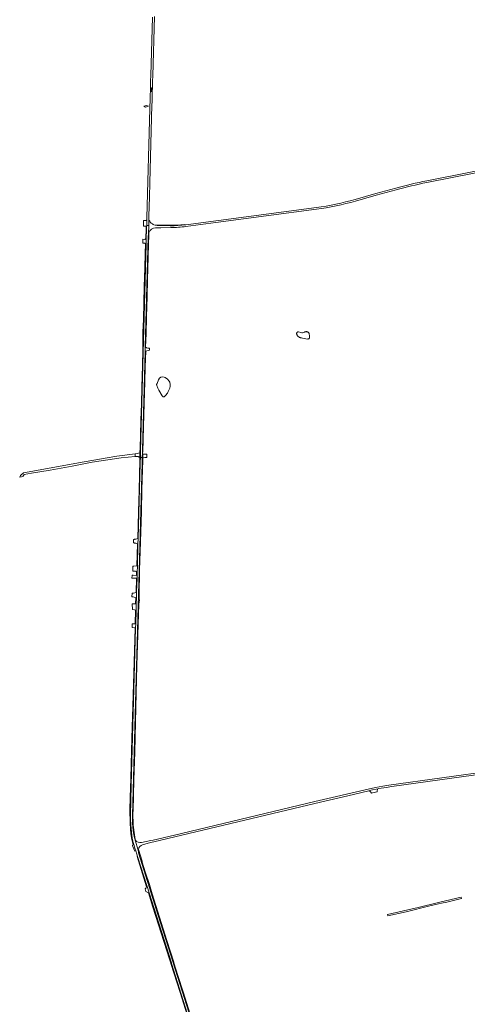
# Model space of a CAD drawing. Header units: metres. Extents: x 166325 to 190320, y 381923 to 404576.
# Tile 839 of 1056: x 173527 to 174244, y 398494 to 400074. Entities that reach past the tile are written whole.
import ezdxf

# ---------------------------------------------------------------- set-up
doc = ezdxf.new("R2010")
doc.units = ezdxf.units.M
for name, color, linetype, lineweight in [('B-WE-OG-WATER_MEER-GV', 8, 'Continuous', 18), ('B-WE-VH-VERHARDING_ASFALT-GV', 8, 'Continuous', 18), ('B-WE-VH-VERHARDING_BETON-GV', 8, 'Continuous', 18), ('B-WE-VH-VERHARDING_BETONSTRAATSTEEN-GV', 8, 'Continuous', 18), ('B-WE-VH-VERHARDING_FUNDERING_ZAND-GV', 8, 'Continuous', 18), ('B-WE-VH-VERHARDING_HALFVERHARDING-GV', 8, 'Continuous', 18)]:
    doc.layers.add(name, color=color, linetype=linetype, lineweight=lineweight)

msp = doc.modelspace()

# ---------------------------------------------------------------- linework, layer by layer
at = {"layer": 'B-WE-OG-WATER_MEER-GV', "flags": 128}
for points in [[(173991.323, 399566.55), (173990.632, 399570.043), (173990.553, 399570.266), (173990.295, 399570.827), (173989.967, 399571.351), (173989.574, 399571.828), (173989.123, 399572.25), (173988.621, 399572.61), (173988.077, 399572.903), (173987.499, 399573.123), (173986.898, 399573.266), (173986.283, 399573.331), (173985.666, 399573.316), (173985.055, 399573.222), (173984.462, 399573.049), (173983.895, 399572.801), (173983.366, 399572.482), (173982.776, 399572.244), (173981.44, 399571.752), (173979.89, 399571.652), (173978.84, 399571.594), (173977.102, 399571.847), (173973.666, 399572.887), (173973.248, 399572.944), (173972.791, 399572.929), (173972.343, 399572.835), (173971.919, 399572.664), (173971.531, 399572.422), (173971.191, 399572.117), (173970.909, 399571.757), (173970.695, 399571.353), (173970.553, 399570.918), (173970.49, 399570.466), (173970.506, 399570.009), (173970.602, 399569.562), (173970.773, 399569.138), (173970.9, 399568.772), (173971.222, 399568.025), (173971.616, 399567.313), (173972.077, 399566.643), (173972.602, 399566.021), (173973.186, 399565.454), (173973.822, 399564.947), (173974.505, 399564.505), (173975.228, 399564.133), (173975.985, 399563.833), (173976.767, 399563.608), (173977.567, 399563.462), (173978.378, 399563.394), (173980.018, 399563.026), (173982.544, 399562.478), (173985.127, 399561.914), (173988.284, 399561.506), (173988.717, 399561.519), (173989.198, 399561.609), (173989.658, 399561.776), (173990.084, 399562.015), (173990.466, 399562.321), (173990.794, 399562.684), (173991.057, 399563.097), (173991.25, 399563.546), (173991.368, 399564.021), (173991.406, 399564.509), (173991.373, 399565.444)], [(173991.323, 399566.55), (173990.632, 399570.043), (173990.553, 399570.266), (173990.295, 399570.827), (173989.967, 399571.351), (173989.574, 399571.828), (173989.123, 399572.25), (173988.621, 399572.61), (173988.077, 399572.903), (173987.499, 399573.123), (173986.898, 399573.266), (173986.283, 399573.331), (173985.666, 399573.316), (173985.055, 399573.222), (173984.462, 399573.049), (173983.895, 399572.801), (173983.366, 399572.482), (173982.776, 399572.244), (173981.44, 399571.752), (173979.89, 399571.652), (173978.84, 399571.594), (173977.102, 399571.847), (173973.666, 399572.887), (173973.248, 399572.944), (173972.791, 399572.929), (173972.343, 399572.835), (173971.919, 399572.664), (173971.531, 399572.422), (173971.191, 399572.117), (173970.909, 399571.757), (173970.695, 399571.353), (173970.553, 399570.918), (173970.49, 399570.466), (173970.506, 399570.009), (173970.602, 399569.562), (173970.773, 399569.138), (173970.9, 399568.772), (173971.222, 399568.025), (173971.616, 399567.313), (173972.077, 399566.643), (173972.602, 399566.021), (173973.186, 399565.454), (173973.822, 399564.947), (173974.505, 399564.505), (173975.228, 399564.133), (173975.985, 399563.833), (173976.767, 399563.608), (173977.567, 399563.462), (173978.378, 399563.394), (173980.018, 399563.026), (173982.544, 399562.478), (173985.127, 399561.914), (173988.284, 399561.506), (173988.717, 399561.519), (173989.198, 399561.609), (173989.658, 399561.776), (173990.084, 399562.015), (173990.466, 399562.321), (173990.794, 399562.684), (173991.057, 399563.097), (173991.25, 399563.546), (173991.368, 399564.021), (173991.406, 399564.509), (173991.373, 399565.444)], [(173768.045, 399488.338), (173767.338, 399492.058), (173766.244, 399494.083), (173763.518, 399496.861), (173759.713, 399499.511), (173758.161, 399500.294), (173756.229, 399500.881), (173752.968, 399500.442), (173750.648, 399498.913), (173749.128, 399495.81), (173746.771, 399490.296), (173746.127, 399488.479), (173746.204, 399486.827), (173747.835, 399482.491), (173749.486, 399479.405), (173754.89, 399470.399), (173756.813, 399468.909), (173757.91, 399468.564), (173758.729, 399469.17), (173759.217, 399469.778), (173760.345, 399471.033), (173763.345, 399474.737), (173764.78, 399477.196), (173767.114, 399482.521), (173767.868, 399485.967)], [(173768.045, 399488.338), (173767.338, 399492.058), (173766.244, 399494.083), (173763.518, 399496.861), (173759.713, 399499.511), (173758.161, 399500.294), (173756.229, 399500.881), (173752.968, 399500.442), (173750.648, 399498.913), (173749.128, 399495.81), (173746.771, 399490.296), (173746.127, 399488.479), (173746.204, 399486.827), (173747.835, 399482.491), (173749.486, 399479.405), (173754.89, 399470.399), (173756.813, 399468.909), (173757.91, 399468.564), (173758.729, 399469.17), (173759.217, 399469.778), (173760.345, 399471.033), (173763.345, 399474.737), (173764.78, 399477.196), (173767.114, 399482.521), (173767.868, 399485.967)]]:
    msp.add_lwpolyline(points, close=True, dxfattribs=at)
at = {"layer": 'B-WE-VH-VERHARDING_ASFALT-GV', "flags": 128}
for points in [[(173739.354, 400078.01), (173736.745, 399984.107), (173736.514, 399975.675), (173736.378, 399969.696), (173736.255, 399964.783), (173736.045, 399958.662), (173735.909, 399954.313), (173735.804, 399950.048), (173735.744, 399947.631), (173735.583, 399942.051), (173735.419, 399936.359), (173735.285, 399931.55), (173730.4, 399756.06), (173730.325, 399752.491), (173730.301, 399751.346), (173730.144, 399743.88), (173733.395, 399743.825), (173733.681, 399753.763), (173733.58, 399754.593), (173733.59, 399758.782), (173734.483, 399789.811), (173735.13, 399812.312), (173738.565, 399937.305), (173738.666, 399942.025), (173738.792, 399947.931), (173738.854, 399950.023), (173738.994, 399954.741), (173739.008, 399957.984), (173739.01, 399958.579), (173739.197, 399964.645), (173739.252, 399965.912), (173739.393, 399969.161), (173739.535, 399975.078), (173739.845, 399983.878), (173742.457, 400078.921)], [(173739.354, 400078.01), (173736.745, 399984.107), (173736.514, 399975.675), (173736.378, 399969.696), (173736.255, 399964.783), (173736.045, 399958.662), (173735.909, 399954.313), (173735.804, 399950.048), (173735.744, 399947.631), (173735.583, 399942.051), (173735.419, 399936.359), (173735.285, 399931.55), (173730.4, 399756.06), (173730.325, 399752.491), (173730.301, 399751.346), (173730.144, 399743.88), (173733.395, 399743.825), (173733.681, 399753.763), (173733.58, 399754.593), (173733.59, 399758.782), (173734.483, 399789.811), (173735.13, 399812.312), (173738.565, 399937.305), (173738.666, 399942.025), (173738.792, 399947.931), (173738.854, 399950.023), (173738.994, 399954.741), (173739.008, 399957.984), (173739.01, 399958.579), (173739.197, 399964.645), (173739.252, 399965.912), (173739.393, 399969.161), (173739.535, 399975.078), (173739.845, 399983.878), (173742.457, 400078.921)], [(174179.311, 399812.61), (174409.8, 399858.02), (174411.118, 399858.183), (174422.656, 399860.433), (174422.423, 399863.806), (174415.657, 399862.51), (174409.811, 399861.39), (174399.841, 399859.07), (174179.381, 399815.39)], [(174179.311, 399812.61), (174409.8, 399858.02), (174411.118, 399858.183), (174422.656, 399860.433), (174422.423, 399863.806), (174415.657, 399862.51), (174409.811, 399861.39), (174399.841, 399859.07), (174179.381, 399815.39)], [(174129.38, 399803.722), (174097.401, 399794.89), (174064.271, 399785.49)], [(174129.38, 399803.722), (174097.401, 399794.89), (174064.271, 399785.49)], [(174098.121, 399792.28), (174129.971, 399801.032)], [(174098.121, 399792.28), (174129.971, 399801.032)], [(174065.041, 399782.8), (174098.121, 399792.28)], [(174065.041, 399782.8), (174098.121, 399792.28)], [(174002.281, 399772.361), (173792.67, 399744.912)], [(174002.281, 399772.361), (173792.67, 399744.912)], [(173793.002, 399742.044), (173841, 399748.411), (174002.321, 399769.621)], [(173793.002, 399742.044), (173841, 399748.411), (174002.321, 399769.621)], [(173733.781, 399752.94), (173733.681, 399753.763), (173733.395, 399743.825), (173733, 399730.093), (173733.247, 399730.994), (173733.601, 399732.075)], [(173733.781, 399752.94), (173733.681, 399753.763), (173733.395, 399743.825), (173733, 399730.093), (173733.247, 399730.994), (173733.601, 399732.075)], [(173737.391, 399747.502), (173736.779, 399748.069)], [(173737.391, 399747.502), (173736.779, 399748.069)], [(173743.892, 399744.162), (173741.622, 399744.935)], [(173743.892, 399744.162), (173741.622, 399744.935)], [(173744.408, 399739.805), (173752.66, 399740.09), (173768.919, 399740.298)], [(173744.408, 399739.805), (173752.66, 399740.09), (173768.919, 399740.298)], [(173767.803, 399743.162), (173756, 399743.533)], [(173823.15, 398401.09), (173772.826, 398560.683), (173772.592, 398561.427), (173748.78, 398636.942), (173717.22, 398737.161), (173716.879, 398739.178), (173711.055, 398759.58), (173710.593, 398761.139), (173709.441, 398766.482), (173708.524, 398772.539), (173707.909, 398778.834), (173707.441, 398784.787), (173707.276, 398791.058), (173707.28, 398796.881), (173712.11, 398978.59), (173722.89, 399362.564), (173723.014, 399367.302), (173723.058, 399368.964), (173723.117, 399371.218), (173720.045, 399371.308), (173719.981, 399368.876), (173719.938, 399367.272), (173719.81, 399362.441), (173716.419, 399241.494), (173716.157, 399232.146), (173715.192, 399197.755), (173714.896, 399187.186), (173714.775, 399182.865), (173714.623, 399177.453), (173714.016, 399155.866), (173713.734, 399145.832), (173713.511, 399137.887), (173713.139, 399124.661), (173712.611, 399105.873), (173712.376, 399097.522), (173709.636, 399000), (173705.44, 398845.531), (173704.19, 398797.001), (173704.329, 398789.96), (173704.563, 398783.408), (173705.038, 398775.712)], [(173823.15, 398401.09), (173772.826, 398560.683), (173772.592, 398561.427), (173748.78, 398636.942), (173717.22, 398737.161), (173716.879, 398739.178), (173711.055, 398759.58), (173710.593, 398761.139), (173709.441, 398766.482), (173708.524, 398772.539), (173707.909, 398778.834), (173707.441, 398784.787), (173707.276, 398791.058), (173707.28, 398796.881), (173712.11, 398978.59), (173722.89, 399362.564), (173723.014, 399367.302), (173723.058, 399368.964), (173723.117, 399371.218), (173720.045, 399371.308), (173719.981, 399368.876), (173719.938, 399367.272), (173719.81, 399362.441), (173716.419, 399241.494), (173716.157, 399232.146), (173715.192, 399197.755), (173714.896, 399187.186), (173714.775, 399182.865), (173714.623, 399177.453), (173714.016, 399155.866), (173713.734, 399145.832), (173713.511, 399137.887), (173713.139, 399124.661), (173712.611, 399105.873), (173712.376, 399097.522), (173709.636, 399000), (173705.44, 398845.531), (173704.19, 398797.001), (173704.329, 398789.96), (173704.563, 398783.408), (173705.038, 398775.712)], [(174304.863, 398872.57), (174288.19, 398869.471), (174118.33, 398845.811), (174108.671, 398844.251), (174096.771, 398842.061), (174085.25, 398839.59), (174000, 398819.373), (173774.56, 398765.691), (173740.78, 398757.779), (173736.984, 398756.974), (173721.853, 398753.765)], [(174304.863, 398872.57), (174288.19, 398869.471), (174118.33, 398845.811), (174108.671, 398844.251), (174096.771, 398842.061), (174085.25, 398839.59), (174000, 398819.373), (173774.56, 398765.691), (173740.78, 398757.779), (173736.984, 398756.974), (173721.853, 398753.765)], [(173723.686, 398749.957), (173736.445, 398753.577), (173741.67, 398755.059), (174000, 398816.478), (174061.596, 398831.044), (174086.173, 398836.856), (174088.05, 398837.3), (174089.58, 398837.662), (174100.737, 398839.889), (174102.251, 398840.191), (174114.251, 398842.22), (174123.31, 398843.631), (174292.56, 398867.09), (174300.742, 398868.002), (174303.969, 398868.362)], [(173723.686, 398749.957), (173736.445, 398753.577), (173741.67, 398755.059), (174000, 398816.478), (174061.596, 398831.044), (174086.173, 398836.856), (174088.05, 398837.3), (174089.58, 398837.662), (174100.737, 398839.889), (174102.251, 398840.191), (174114.251, 398842.22), (174123.31, 398843.631), (174292.56, 398867.09), (174300.742, 398868.002), (174303.969, 398868.362)], [(173707.915, 398755.796), (173708.574, 398753.715), (173709.325, 398750.597), (173711.226, 398744.562), (173712.518, 398740.418), (173714.164, 398735.279), (173715.587, 398731.583), (173730.41, 398684.797), (173734.64, 398671.449)], [(173707.915, 398755.796), (173708.574, 398753.715), (173709.325, 398750.597), (173711.226, 398744.562), (173712.518, 398740.418), (173714.164, 398735.279), (173715.587, 398731.583), (173730.41, 398684.797), (173734.64, 398671.449)], [(173711.055, 398759.58), (173716.879, 398739.178)], [(173711.055, 398759.58), (173716.879, 398739.178)], [(173734.64, 398671.449), (173745.89, 398635.941), (173769.669, 398560.535), (173769.903, 398559.795), (173820.205, 398400.281), (173823.52, 398388.59), (173825.2, 398378.721), (173825.91, 398370.281)], [(173734.64, 398671.449), (173745.89, 398635.941), (173769.669, 398560.535), (173769.903, 398559.795), (173820.205, 398400.281), (173823.52, 398388.59), (173825.2, 398378.721), (173825.91, 398370.281)]]:
    msp.add_lwpolyline(points, dxfattribs=at)
for points in [[(173738.043, 399964.668), (173737.862, 399958.654), (173737.27, 399958.632), (173737.415, 399964.666)], [(173732.67, 399725.222), (173733, 399730.093), (173733.395, 399743.825), (173730.144, 399743.88), (173730.116, 399742.546), (173730.09, 399741.282), (173729.84, 399735.781), (173729.515, 399723.832), (173729.498, 399723.208), (173729.272, 399714.913), (173729.24, 399713.721), (173724.5, 399539.444), (173720.337, 399382.336), (173720.045, 399371.308), (173723.117, 399371.218), (173723.323, 399379.087), (173723.439, 399383.526), (173727.577, 399541.493), (173727.779, 399548.787)], [(173732.67, 399725.222), (173733, 399730.093), (173733.395, 399743.825), (173730.144, 399743.88), (173730.116, 399742.546), (173730.09, 399741.282), (173729.84, 399735.781), (173729.515, 399723.832), (173729.498, 399723.208), (173729.272, 399714.913), (173729.24, 399713.721), (173724.5, 399539.444), (173720.337, 399382.336), (173720.045, 399371.308), (173723.117, 399371.218), (173723.323, 399379.087), (173723.439, 399383.526), (173727.577, 399541.493), (173727.779, 399548.787)]]:
    msp.add_lwpolyline(points, close=True, dxfattribs=at)
at = {"layer": 'B-WE-VH-VERHARDING_ASFALT-GV'}
for points in [[(174179.381, 399815.39, 0.01344055), (174129.38, 399803.722)], [(174179.381, 399815.39, 0.01344055), (174129.38, 399803.722)], [(174129.971, 399801.032, -0.01256818), (174179.311, 399812.61)], [(174129.971, 399801.032, -0.01256818), (174179.311, 399812.61)], [(174064.271, 399785.49, -0.03470057), (174002.281, 399772.361)], [(174064.271, 399785.49, -0.03470057), (174002.281, 399772.361)], [(174002.321, 399769.621, 0.03318156), (174065.041, 399782.8)], [(174002.321, 399769.621, 0.03318156), (174065.041, 399782.8)], [(173736.779, 399748.069, -0.11937186), (173733.781, 399752.94)], [(173736.779, 399748.069, -0.11937186), (173733.781, 399752.94)], [(173733.601, 399732.075, -0.30183115), (173744.408, 399739.805)], [(173733.601, 399732.075, -0.30183115), (173744.408, 399739.805)], [(173741.622, 399744.935, -0.07353783), (173737.391, 399747.502)], [(173741.622, 399744.935, -0.07353783), (173737.391, 399747.502)], [(173756, 399743.533, -0.06252353), (173743.892, 399744.162)], [(173792.67, 399744.912, -0.03056123), (173767.803, 399743.162)], [(173792.67, 399744.912, -0.03056123), (173767.803, 399743.162)], [(173768.919, 399740.298, 0.02981639), (173793.002, 399742.044)], [(173768.919, 399740.298, 0.02981639), (173793.002, 399742.044)], [(173705.038, 398775.712, 0.02454858), (173707.915, 398755.796)], [(173712.024, 398757.738, -0.05502589), (173711.055, 398759.58)], [(173712.024, 398757.738, -0.05502589), (173711.055, 398759.58)], [(173721.853, 398753.765, -0.30531956), (173712.024, 398757.738)], [(173721.853, 398753.765, -0.30531956), (173712.024, 398757.738)], [(173716.879, 398739.178, -0.0895725), (173716.918, 398742.583)], [(173716.918, 398742.583, -0.28312955), (173723.686, 398749.957)], [(173716.918, 398742.583, -0.28312955), (173723.686, 398749.957)]]:
    msp.add_lwpolyline(points, format="xyb", dxfattribs=at)
at = {"layer": 'B-WE-VH-VERHARDING_BETON-GV', "flags": 128}
for points in [[(173714.775, 399182.865), (173714.585, 399182.701), (173714.237, 399182.483), (173713.853, 399182.336), (173713.568, 399182.279), (173708.485, 399182.429), (173708.142, 399182.439), (173708.071, 399182.441), (173707.567, 399182.457), (173707.097, 399182.472), (173706.673, 399182.486), (173706.667, 399182.321), (173706.504, 399177.946), (173706.735, 399178.019), (173707.005, 399178.06), (173707.302, 399178.014), (173708.076, 399178.007), (173713.592, 399177.958), (173713.917, 399177.913), (173714.221, 399177.791), (173714.486, 399177.599), (173714.623, 399177.453)], [(173714.775, 399182.865), (173714.585, 399182.701), (173714.237, 399182.483), (173713.853, 399182.336), (173713.568, 399182.279), (173708.485, 399182.429), (173708.142, 399182.439), (173708.071, 399182.441), (173707.567, 399182.457), (173707.097, 399182.472), (173706.673, 399182.486), (173706.667, 399182.321), (173706.504, 399177.946), (173706.735, 399178.019), (173707.005, 399178.06), (173707.302, 399178.014), (173708.076, 399178.007), (173713.592, 399177.958), (173713.917, 399177.913), (173714.221, 399177.791), (173714.486, 399177.599), (173714.623, 399177.453)], [(173712.611, 399105.873), (173712.542, 399105.767), (173712.264, 399105.437), (173711.93, 399105.164), (173711.552, 399104.957), (173711.272, 399104.856), (173710.848, 399104.776), (173706.832, 399104.353), (173706.662, 399098.935), (173710.353, 399098.444), (173710.896, 399098.33), (173711.417, 399098.139), (173711.524, 399098.089), (173712.004, 399097.811), (173712.376, 399097.522)], [(173712.611, 399105.873), (173712.542, 399105.767), (173712.264, 399105.437), (173711.93, 399105.164), (173711.552, 399104.957), (173711.272, 399104.856), (173710.848, 399104.776), (173706.832, 399104.353), (173706.662, 399098.935), (173710.353, 399098.444), (173710.896, 399098.33), (173711.417, 399098.139), (173711.524, 399098.089), (173712.004, 399097.811), (173712.376, 399097.522)]]:
    msp.add_lwpolyline(points, close=True, dxfattribs=at)
at = {"layer": 'B-WE-VH-VERHARDING_BETONSTRAATSTEEN-GV', "flags": 128}
for points in [[(173724.764, 399742.688), (173725.548, 399742.68), (173726.514, 399742.669), (173727.341, 399742.66), (173729.286, 399742.58), (173730.116, 399742.546), (173730.144, 399743.88), (173730.301, 399751.346), (173730.325, 399752.491), (173729.912, 399752.142), (173729.864, 399752.112), (173729.434, 399751.841), (173728.919, 399751.611), (173728.376, 399751.456), (173727.817, 399751.379), (173725.019, 399751.378)], [(173724.764, 399742.688), (173725.548, 399742.68), (173726.514, 399742.669), (173727.341, 399742.66), (173729.286, 399742.58), (173730.116, 399742.546), (173730.144, 399743.88), (173730.301, 399751.346), (173730.325, 399752.491), (173729.912, 399752.142), (173729.864, 399752.112), (173729.434, 399751.841), (173728.919, 399751.611), (173728.376, 399751.456), (173727.817, 399751.379), (173725.019, 399751.378)], [(173729.498, 399723.208), (173728.638, 399722.587), (173726.977, 399721.388), (173724.123, 399721.612), (173724.037, 399715.352), (173726.973, 399715.338), (173728.269, 399714.173), (173728.621, 399713.857), (173729.24, 399713.721), (173729.272, 399714.913)], [(173729.498, 399723.208), (173728.638, 399722.587), (173726.977, 399721.388), (173724.123, 399721.612), (173724.037, 399715.352), (173726.973, 399715.338), (173728.269, 399714.173), (173728.621, 399713.857), (173729.24, 399713.721), (173729.272, 399714.913)], [(173734.392, 399546.627), (173733.626, 399546.625), (173731.86, 399546.853), (173729.833, 399547.582), (173729.216, 399547.804), (173728.476, 399548.31), (173727.779, 399548.787), (173727.577, 399541.493), (173728.828, 399542.07), (173730.152, 399542.484), (173733.095, 399543.182), (173734.599, 399543.384)], [(173734.392, 399546.627), (173733.626, 399546.625), (173731.86, 399546.853), (173729.833, 399547.582), (173729.216, 399547.804), (173728.476, 399548.31), (173727.779, 399548.787), (173727.577, 399541.493), (173728.828, 399542.07), (173730.152, 399542.484), (173733.095, 399543.182), (173734.599, 399543.384)], [(173716.419, 399241.494), (173715.712, 399241.257), (173712.903, 399240.314), (173710.845, 399240.264), (173710.264, 399240.123), (173710.205, 399240.114), (173709.609, 399240.06), (173709.376, 399240.061), (173709.219, 399240.068), (173708.932, 399234.698), (173709.316, 399234.616), (173709.468, 399234.571), (173709.869, 399234.418), (173710.349, 399234.159), (173712.648, 399234.062), (173714.261, 399233.524), (173715.417, 399232.684), (173716.157, 399232.146)], [(173716.419, 399241.494), (173715.712, 399241.257), (173712.903, 399240.314), (173710.845, 399240.264), (173710.264, 399240.123), (173710.205, 399240.114), (173709.609, 399240.06), (173709.376, 399240.061), (173709.219, 399240.068), (173708.932, 399234.698), (173709.316, 399234.616), (173709.468, 399234.571), (173709.869, 399234.418), (173710.349, 399234.159), (173712.648, 399234.062), (173714.261, 399233.524), (173715.417, 399232.684), (173716.157, 399232.146)], [(173715.192, 399197.755), (173714.426, 399197.698), (173709.445, 399197.325), (173708.586, 399197.315), (173708.191, 399197.068), (173707.861, 399197.052), (173707.921, 399196.565), (173707.868, 399189.452), (173707.869, 399189.098), (173709.409, 399189.021), (173712.244, 399188.937), (173713.431, 399188.586), (173713.871, 399188.166), (173714.896, 399187.186)], [(173715.192, 399197.755), (173714.426, 399197.698), (173709.445, 399197.325), (173708.586, 399197.315), (173708.191, 399197.068), (173707.861, 399197.052), (173707.921, 399196.565), (173707.868, 399189.452), (173707.869, 399189.098), (173709.409, 399189.021), (173712.244, 399188.937), (173713.431, 399188.586), (173713.871, 399188.166), (173714.896, 399187.186)], [(173713.511, 399137.887), (173712.44, 399137.243), (173712.15, 399137.069), (173711.402, 399136.671), (173710.82, 399136.535), (173706.763, 399136.861), (173707.2, 399127.494), (173710.45, 399127.202), (173712.01, 399126.292), (173713.139, 399124.661)], [(173713.511, 399137.887), (173712.44, 399137.243), (173712.15, 399137.069), (173711.402, 399136.671), (173710.82, 399136.535), (173706.763, 399136.861), (173707.2, 399127.494), (173710.45, 399127.202), (173712.01, 399126.292), (173713.139, 399124.661)], [(174100.357, 398838.733), (174100.737, 398839.889), (174089.58, 398837.662), (174088.05, 398837.3), (174086.173, 398836.856), (174087.898, 398836.148), (174088.985, 398835.188), (174089.382, 398834.851), (174089.673, 398834.524), (174089.961, 398834.09), (174090.091, 398833.832), (174090.189, 398833.589), (174090.328, 398833.087), (174090.364, 398832.865), (174091.983, 398833.287), (174099.691, 398835.293), (174099.784, 398836.058), (174099.871, 398836.777)], [(174100.357, 398838.733), (174100.737, 398839.889), (174089.58, 398837.662), (174088.05, 398837.3), (174086.173, 398836.856), (174087.898, 398836.148), (174088.985, 398835.188), (174089.382, 398834.851), (174089.673, 398834.524), (174089.961, 398834.09), (174090.091, 398833.832), (174090.189, 398833.589), (174090.328, 398833.087), (174090.364, 398832.865), (174091.983, 398833.287), (174099.691, 398835.293), (174099.784, 398836.058), (174099.871, 398836.777)], [(173711.234, 398740.009), (173712.518, 398740.418), (173711.226, 398744.562), (173709.325, 398750.597), (173708.598, 398750.211), (173707.373, 398749.562), (173707.626, 398748.674), (173708.09, 398747.561)], [(173730.41, 398684.797), (173729.825, 398682.815), (173729.804, 398682.746), (173729.253, 398681.462), (173729.189, 398681.313), (173728.855, 398680.807), (173727.908, 398679.368), (173728.971, 398675.174), (173730.98, 398674.394), (173732.862, 398673.118), (173734.64, 398671.449)]]:
    msp.add_lwpolyline(points, close=True, dxfattribs=at)
msp.add_lwpolyline([(173713.734, 399145.832), (173714.016, 399155.866), (173713.15, 399155.358), (173712.134, 399154.761), (173711.024, 399154.234), (173709.105, 399153.748), (173707.383, 399153.671), (173706.596, 399153.687), (173706.473, 399147.727), (173707.261, 399147.711)], dxfattribs=at)
msp.add_lwpolyline([(173713.734, 399145.832), (173714.016, 399155.866), (173713.15, 399155.358), (173712.134, 399154.761), (173711.024, 399154.234), (173709.105, 399153.748), (173707.383, 399153.671), (173706.596, 399153.687), (173706.473, 399147.727), (173707.261, 399147.711)], dxfattribs=at)
at = {"layer": 'B-WE-VH-VERHARDING_BETONSTRAATSTEEN-GV'}
for points in [[(173707.261, 399147.711, -0.13037112), (173712.798, 399146.395)], [(173707.261, 399147.711, -0.13037112), (173712.798, 399146.395)], [(173712.798, 399146.395, -0.02465079), (173713.734, 399145.832)], [(173712.798, 399146.395, -0.02465079), (173713.734, 399145.832)]]:
    msp.add_lwpolyline(points, format="xyb", dxfattribs=at)
at = {"layer": 'B-WE-VH-VERHARDING_FUNDERING_ZAND-GV', "flags": 128}
for points in [[(173732.83, 399934.84), (173729.823, 399936.006), (173725.672, 399934.933), (173728.121, 399933.576)], [(173732.83, 399934.84), (173729.823, 399936.006), (173725.672, 399934.933), (173728.121, 399933.576)], [(173730.09, 399741.282), (173730.116, 399742.546), (173729.286, 399742.58), (173729.092, 399738.085), (173728.638, 399722.587), (173729.498, 399723.208), (173729.515, 399723.832), (173729.84, 399735.781)], [(173730.09, 399741.282), (173730.116, 399742.546), (173729.286, 399742.58), (173729.092, 399738.085), (173728.638, 399722.587), (173729.498, 399723.208), (173729.515, 399723.832), (173729.84, 399735.781)], [(173729.085, 399570.079), (173729.867, 399596.901), (173730.822, 399629.661), (173731.379, 399656.973), (173732.48, 399693.081), (173733.128, 399714.384), (173733.445, 399727.736), (173733.601, 399732.075), (173733.247, 399730.994), (173733, 399730.093), (173732.67, 399725.222), (173727.779, 399548.787), (173728.476, 399548.31)], [(173729.085, 399570.079), (173729.867, 399596.901), (173730.822, 399629.661), (173731.379, 399656.973), (173732.48, 399693.081), (173733.128, 399714.384), (173733.445, 399727.736), (173733.601, 399732.075), (173733.247, 399730.994), (173733, 399730.093), (173732.67, 399725.222), (173727.779, 399548.787), (173728.476, 399548.31)], [(173729.24, 399713.721), (173728.621, 399713.857), (173728.269, 399714.173), (173727.868, 399699.204), (173727.05, 399675.547), (173726.306, 399645.723), (173725.536, 399620.134), (173724.845, 399592.858), (173724.117, 399572.29), (173724.001, 399544.76), (173723.304, 399518.37), (173722.352, 399484.737), (173721.632, 399457.011), (173720.957, 399431.891), (173720.261, 399407.348), (173719.631, 399386.796), (173719.391, 399378.964), (173719.158, 399371.333), (173720.045, 399371.308), (173720.337, 399382.336), (173724.5, 399539.444)], [(173729.24, 399713.721), (173728.621, 399713.857), (173728.269, 399714.173), (173727.868, 399699.204), (173727.05, 399675.547), (173726.306, 399645.723), (173725.536, 399620.134), (173724.845, 399592.858), (173724.117, 399572.29), (173724.001, 399544.76), (173723.304, 399518.37), (173722.352, 399484.737), (173721.632, 399457.011), (173720.957, 399431.891), (173720.261, 399407.348), (173719.631, 399386.796), (173719.391, 399378.964), (173719.158, 399371.333), (173720.045, 399371.308), (173720.337, 399382.336), (173724.5, 399539.444)], [(173728.828, 399542.07), (173727.577, 399541.493), (173723.439, 399383.526), (173723.323, 399379.087), (173724.202, 399380.054), (173725.125, 399421.228), (173726.044, 399457.826), (173727.035, 399492.648), (173727.857, 399516.835)], [(173728.828, 399542.07), (173727.577, 399541.493), (173723.439, 399383.526), (173723.323, 399379.087), (173724.202, 399380.054), (173725.125, 399421.228), (173726.044, 399457.826), (173727.035, 399492.648), (173727.857, 399516.835)], [(173532.276, 399341.977), (173532.55, 399342.558), (173532.895, 399343.1), (173533.303, 399343.595), (173533.721, 399343.994), (173545.31, 399346.095), (173575.314, 399351.261), (173610.549, 399357.6), (173642.53, 399363.7), (173667.574, 399367.875), (173689.136, 399370.678), (173711.522, 399372.953), (173711.638, 399377.195), (173682.343, 399373.369), (173629.69, 399364.637), (173532.456, 399346.646), (173528.355, 399343.338), (173527.926, 399342.516), (173526.535, 399339.852), (173531.954, 399340.737), (173532.077, 399341.367)], [(173532.276, 399341.977), (173532.55, 399342.558), (173532.895, 399343.1), (173533.303, 399343.595), (173533.721, 399343.994), (173545.31, 399346.095), (173575.314, 399351.261), (173610.549, 399357.6), (173642.53, 399363.7), (173667.574, 399367.875), (173689.136, 399370.678), (173711.522, 399372.953), (173711.638, 399377.195), (173682.343, 399373.369), (173629.69, 399364.637), (173532.456, 399346.646), (173528.355, 399343.338), (173527.926, 399342.516), (173526.535, 399339.852), (173531.954, 399340.737), (173532.077, 399341.367)], [(173719.391, 399378.964), (173714.754, 399377.602), (173711.638, 399377.195), (173711.522, 399372.953), (173713.69, 399373.038), (173715.378, 399373.027), (173715.993, 399373.007), (173716.6, 399372.906), (173717.189, 399372.728), (173717.749, 399372.475), (173718.273, 399372.152), (173718.75, 399371.763), (173719.158, 399371.333)], [(173719.391, 399378.964), (173714.754, 399377.602), (173711.638, 399377.195), (173711.522, 399372.953), (173713.69, 399373.038), (173715.378, 399373.027), (173715.993, 399373.007), (173716.6, 399372.906), (173717.189, 399372.728), (173717.749, 399372.475), (173718.273, 399372.152), (173718.75, 399371.763), (173719.158, 399371.333)], [(173730.116, 399376.638), (173724.125, 399376.595), (173723.993, 399371.193), (173725.06, 399371.162), (173727.291, 399371.24), (173727.915, 399371.262), (173729.932, 399371.333), (173730.215, 399371.343)], [(173730.116, 399376.638), (173724.125, 399376.595), (173723.993, 399371.193), (173725.06, 399371.162), (173727.291, 399371.24), (173727.915, 399371.262), (173729.932, 399371.333), (173730.215, 399371.343)]]:
    msp.add_lwpolyline(points, close=True, dxfattribs=at)
for points in [[(173792.67, 399744.912), (173790.044, 399745.229), (173779.166, 399744.394), (173765.601, 399744.152), (173741.622, 399744.935), (173743.892, 399744.162)], [(173792.67, 399744.912), (173790.044, 399745.229), (173779.166, 399744.394), (173765.601, 399744.152), (173741.622, 399744.935), (173743.892, 399744.162)], [(173756, 399743.533), (173767.803, 399743.162)], [(173756, 399743.533), (173767.803, 399743.162)]]:
    msp.add_lwpolyline(points, dxfattribs=at)
at = {"layer": 'B-WE-VH-VERHARDING_FUNDERING_ZAND-GV'}
for points in [[(173743.892, 399744.162, 0.06252353), (173756, 399743.533)], [(173743.892, 399744.162, 0.06252353), (173756, 399743.533)], [(173767.803, 399743.162, 0.03056123), (173792.67, 399744.912)]]:
    msp.add_lwpolyline(points, format="xyb", dxfattribs=at)
at = {"layer": 'B-WE-VH-VERHARDING_HALFVERHARDING-GV', "flags": 128}
for points in [[(173712.024, 398757.738), (173711.881, 398758.437), (173711.143, 398762.297), (173710.483, 398766.172), (173709.934, 398769.852), (173709.903, 398770.059), (173709.401, 398773.957), (173708.979, 398777.865), (173708.637, 398781.78), (173708.374, 398785.701), (173708.192, 398789.627), (173708.089, 398793.556), (173708.066, 398797.486), (173708.124, 398801.416), (173708.261, 398805.344), (173709.736, 398853.669), (173710.883, 398898.904), (173712.694, 398970.337), (173714.541, 399037.54), (173716.136, 399087.183), (173717.558, 399136.166), (173717.653, 399137.159), (173717.827, 399138.141), (173718.079, 399139.105), (173718.118, 399139.232), (173718.292, 399140.497), (173718.386, 399141.77), (173718.4, 399143.047), (173718.335, 399144.322), (173718.189, 399145.591), (173718.149, 399145.856), (173717.973, 399147.286), (173717.877, 399148.724), (173717.861, 399150.191), (173718.836, 399190.938), (173720.221, 399235.939), (173721.607, 399284.612), (173722.443, 399320.266), (173723.875, 399367.311), (173723.926, 399368.989), (173723.993, 399371.193), (173723.117, 399371.218), (173723.058, 399368.964), (173723.014, 399367.302), (173722.89, 399362.564), (173712.11, 398978.59), (173707.28, 398796.881), (173707.276, 398791.058), (173707.441, 398784.787), (173707.909, 398778.834), (173708.524, 398772.539), (173709.441, 398766.482), (173710.593, 398761.139), (173711.055, 398759.58)], [(173712.024, 398757.738), (173711.881, 398758.437), (173711.143, 398762.297), (173710.483, 398766.172), (173709.934, 398769.852), (173709.903, 398770.059), (173709.401, 398773.957), (173708.979, 398777.865), (173708.637, 398781.78), (173708.374, 398785.701), (173708.192, 398789.627), (173708.089, 398793.556), (173708.066, 398797.486), (173708.124, 398801.416), (173708.261, 398805.344), (173709.736, 398853.669), (173710.883, 398898.904), (173712.694, 398970.337), (173714.541, 399037.54), (173716.136, 399087.183), (173717.558, 399136.166), (173717.653, 399137.159), (173717.827, 399138.141), (173718.079, 399139.105), (173718.118, 399139.232), (173718.292, 399140.497), (173718.386, 399141.77), (173718.4, 399143.047), (173718.335, 399144.322), (173718.189, 399145.591), (173718.149, 399145.856), (173717.973, 399147.286), (173717.877, 399148.724), (173717.861, 399150.191), (173718.836, 399190.938), (173720.221, 399235.939), (173721.607, 399284.612), (173722.443, 399320.266), (173723.875, 399367.311), (173723.926, 399368.989), (173723.993, 399371.193), (173723.117, 399371.218), (173723.058, 399368.964), (173723.014, 399367.302), (173722.89, 399362.564), (173712.11, 398978.59), (173707.28, 398796.881), (173707.276, 398791.058), (173707.441, 398784.787), (173707.909, 398778.834), (173708.524, 398772.539), (173709.441, 398766.482), (173710.593, 398761.139), (173711.055, 398759.58)], [(173712.798, 399146.395), (173712.44, 399137.243)], [(173712.798, 399146.395), (173712.44, 399137.243)], [(173712.44, 399137.243), (173713.511, 399137.887), (173713.734, 399145.832)], [(173712.44, 399137.243), (173713.511, 399137.887), (173713.734, 399145.832)], [(173709.636, 399000), (173712.376, 399097.522), (173712.004, 399097.811), (173711.524, 399098.089), (173709.7, 399025.014), (173708.833, 399008.278), (173707.348, 398954.959), (173706.907, 398939.229), (173705.811, 398900.166), (173704.551, 398856.247), (173703.753, 398825.981), (173703.165, 398806.914), (173703.507, 398784.457), (173704.96, 398767.875), (173706.57, 398758.376), (173708.598, 398750.211), (173709.325, 398750.597), (173708.574, 398753.715), (173707.915, 398755.796)], [(173709.636, 399000), (173712.376, 399097.522), (173712.004, 399097.811), (173711.524, 399098.089), (173709.7, 399025.014), (173708.833, 399008.278), (173707.348, 398954.959), (173706.907, 398939.229), (173705.811, 398900.166), (173704.551, 398856.247), (173703.753, 398825.981), (173703.165, 398806.914), (173703.507, 398784.457), (173704.96, 398767.875), (173706.57, 398758.376), (173708.598, 398750.211), (173709.325, 398750.597), (173708.574, 398753.715), (173707.915, 398755.796)], [(173705.038, 398775.712), (173704.563, 398783.408), (173704.329, 398789.96), (173704.19, 398797.001), (173705.44, 398845.531), (173709.636, 399000)], [(173705.038, 398775.712), (173704.563, 398783.408), (173704.329, 398789.96), (173704.19, 398797.001), (173705.44, 398845.531), (173709.636, 399000)], [(173716.879, 398739.178), (173717.22, 398737.161), (173748.78, 398636.942), (173772.592, 398561.427), (173772.826, 398560.683), (173823.15, 398401.09)], [(173773.674, 398560.941), (173773.44, 398561.687), (173762.485, 398596.624), (173739.057, 398671.52), (173734.383, 398686.208), (173728.485, 398704.976), (173723.115, 398722.308), (173722.663, 398723.768), (173716.918, 398742.583)], [(173745.89, 398635.941), (173734.64, 398671.449), (173732.862, 398673.118), (173740.115, 398650.141), (173766.612, 398566.682), (173768.665, 398560.228), (173768.899, 398559.49), (173783.703, 398512.93), (173799.761, 398461.857), (173815.15, 398413.296), (173822.455, 398388.378), (173823.11, 398385.302), (173823.687, 398382.212), (173824.185, 398379.108), (173824.605, 398375.992), (173825.236, 398370.183)], [(173825.91, 398370.281), (173825.2, 398378.721), (173823.52, 398388.59), (173820.205, 398400.281), (173769.903, 398559.795), (173769.669, 398560.535), (173745.89, 398635.941)], [(173799.669, 398478.509), (173788.519, 398514.254), (173780.079, 398540.514), (173773.674, 398560.941)]]:
    msp.add_lwpolyline(points, dxfattribs=at)
for points in [[(173719.81, 399362.441), (173719.938, 399367.272), (173719.981, 399368.876), (173720.045, 399371.308), (173719.158, 399371.333), (173719.1, 399368.851), (173719.064, 399367.264), (173717.941, 399318.796), (173716.851, 399284.498), (173715.712, 399241.257), (173716.419, 399241.494)], [(173719.81, 399362.441), (173719.938, 399367.272), (173719.981, 399368.876), (173720.045, 399371.308), (173719.158, 399371.333), (173719.1, 399368.851), (173719.064, 399367.264), (173717.941, 399318.796), (173716.851, 399284.498), (173715.712, 399241.257), (173716.419, 399241.494)], [(173716.157, 399232.146), (173715.417, 399232.684), (173714.426, 399197.698), (173715.192, 399197.755)], [(173716.157, 399232.146), (173715.417, 399232.684), (173714.426, 399197.698), (173715.192, 399197.755)], [(173714.896, 399187.186), (173713.871, 399188.166), (173713.853, 399182.336), (173714.237, 399182.483), (173714.585, 399182.701), (173714.775, 399182.865)], [(173714.896, 399187.186), (173713.871, 399188.166), (173713.853, 399182.336), (173714.237, 399182.483), (173714.585, 399182.701), (173714.775, 399182.865)], [(173714.623, 399177.453), (173714.486, 399177.599), (173714.221, 399177.791), (173713.917, 399177.913), (173713.592, 399177.958), (173713.15, 399155.358), (173714.016, 399155.866)], [(173714.623, 399177.453), (173714.486, 399177.599), (173714.221, 399177.791), (173713.917, 399177.913), (173713.592, 399177.958), (173713.15, 399155.358), (173714.016, 399155.866)], [(173713.139, 399124.661), (173712.01, 399126.292), (173711.552, 399104.957), (173711.93, 399105.164), (173712.264, 399105.437), (173712.542, 399105.767), (173712.611, 399105.873)], [(173713.139, 399124.661), (173712.01, 399126.292), (173711.552, 399104.957), (173711.93, 399105.164), (173712.264, 399105.437), (173712.542, 399105.767), (173712.611, 399105.873)], [(173715.587, 398731.583), (173714.996, 398731.408), (173729.825, 398682.815), (173730.41, 398684.797)], [(174148.594, 398645.722), (174141.781, 398643.944), (174116.406, 398638.361), (174116.942, 398636.225), (174146.129, 398642.817), (174184.272, 398651.967), (174198.206, 398655.31), (174203.041, 398656.47), (174211.189, 398658.35), (174234.838, 398663.807), (174234.136, 398666.17), (174200.334, 398658.209), (174165.166, 398649.799)]]:
    msp.add_lwpolyline(points, close=True, dxfattribs=at)
at = {"layer": 'B-WE-VH-VERHARDING_HALFVERHARDING-GV'}
for points in [[(173713.734, 399145.832, 0.02465079), (173712.798, 399146.395)], [(173707.915, 398755.796, -0.02454858), (173705.038, 398775.712)], [(173707.915, 398755.796, -0.02454858), (173705.038, 398775.712)], [(173711.055, 398759.58, 0.05502589), (173712.024, 398757.738)], [(173716.918, 398742.583, 0.0895725), (173716.879, 398739.178)]]:
    msp.add_lwpolyline(points, format="xyb", dxfattribs=at)

doc.saveas('drawing.dxf')
